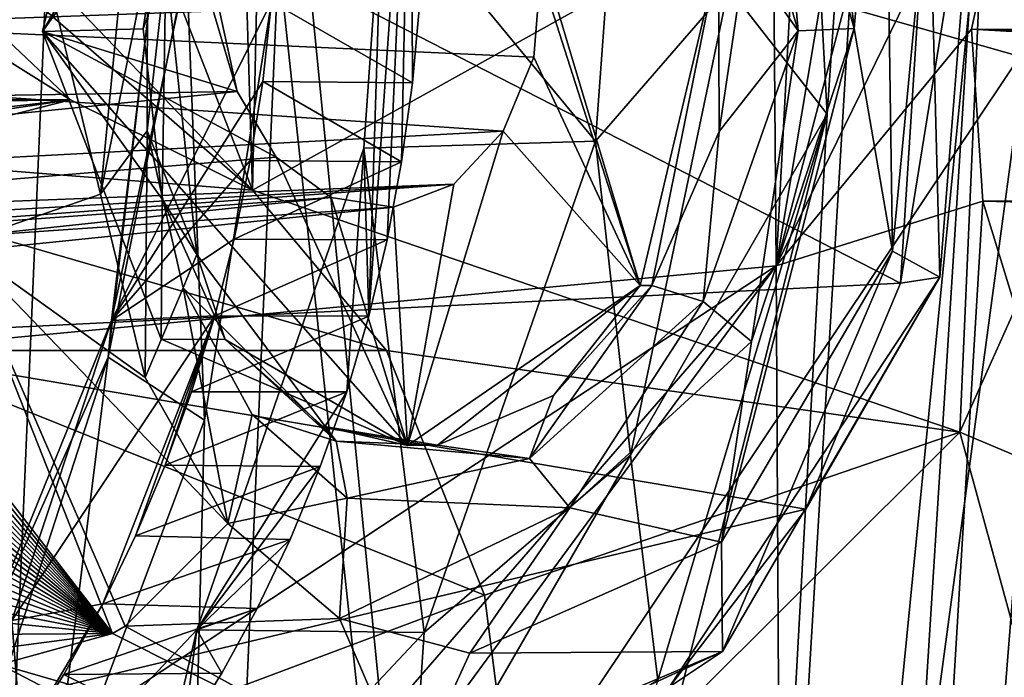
# Model space of a CAD drawing. Header units: metres. Extents: x -150 to 307, y -550 to 84.
# Tile 755 of 1056: x 236.64 to 238.59, y -22.24 to -20.94. Entities that reach past the tile are written whole.
import ezdxf

# ---------------------------------------------------------------- set-up
doc = ezdxf.new("R2010")
doc.units = ezdxf.units.M
doc.layers.add('solid_26006363', color=7, linetype='CONTINUOUS')

msp = doc.modelspace()

# ---------------------------------------------------------------- linework, layer by layer
at = {"layer": 'solid_26006363'}
for points in [[(226.778427, -17.64673, 937.837463), (229.176407, -9.081716, 939.973938), (243.263184, -22.325003, 947.232971)], [(229.176407, -9.081716, 939.973938), (244.751938, -16.872917, 948.559448), (243.263184, -22.325003, 947.232971)], [(236.872452, -13.690849, 920.05481), (237.273758, -13.498357, 920.518127), (237.103165, -21.27313, 921.180603)], [(238.561264, -20.460901, 922.813354), (237.103165, -21.27313, 921.180603), (237.273758, -13.498357, 920.518127)], [(234.983444, -15.823689, 918.048035), (236.872452, -13.690849, 920.05481), (237.103165, -21.27313, 921.180603)], [(238.090637, -15.332554, 924.04718), (236.04921, -16.328146, 921.66803), (235.961761, -21.182823, 922.150635)], [(236.356827, -21.591116, 922.672913), (238.090637, -15.332554, 924.04718), (235.961761, -21.182823, 922.150635)], [(236.356827, -21.591116, 922.672913), (238.140533, -21.423016, 924.79364), (238.090637, -15.332554, 924.04718)], [(238.434326, -15.866173, 924.523621), (238.090637, -15.332554, 924.04718), (238.140533, -21.423016, 924.79364)], [(239.621521, -15.789071, 926.0047), (239.034729, -16.09849, 925.295044), (238.140533, -21.423016, 924.79364)], [(238.654999, -20.371021, 925.29071), (239.621521, -15.789071, 926.0047), (238.140533, -21.423016, 924.79364)], [(234.852982, -18.929115, 918.260681), (234.983444, -15.823689, 918.048035), (237.103165, -21.27313, 921.180603)], [(239.034729, -16.09849, 925.295044), (238.434326, -15.866173, 924.523621), (238.140533, -21.423016, 924.79364)], [(234.093811, -19.326757, 944.574097), (236.555466, -24.098127, 945.817078), (236.862274, -16.922968, 946.482117)], [(236.555466, -24.098127, 945.817078), (238.915604, -20.570362, 947.52771), (236.862274, -16.922968, 946.482117)], [(237.91629, -27.037746, 915.370544), (238.494415, -17.443478, 914.624939), (238.523483, -20.902185, 915.09375)], [(238.241333, -21.122568, 914.803894), (238.494415, -17.443478, 914.624939), (237.91629, -27.037746, 915.370544)], [(238.241333, -21.122568, 914.803894), (238.179581, -19.976137, 914.578918), (238.494415, -17.443478, 914.624939)], [(222.933762, -25.20709, 934.411987), (226.778427, -17.64673, 937.837463), (239.24942, -32.170811, 943.65686)], [(226.778427, -17.64673, 937.837463), (243.263184, -22.325003, 947.232971), (239.24942, -32.170811, 943.65686)], [(235.046951, -19.487452, 918.554504), (234.852982, -18.929115, 918.260681), (237.103165, -21.27313, 921.180603)], [(237.822266, -27.025383, 918.749756), (238.886093, -19.128725, 918.818115), (237.144363, -20.123688, 916.919373)], [(237.822266, -27.025383, 918.749756), (238.813461, -27.082321, 919.897339), (238.886093, -19.128725, 918.818115)], [(236.74295, -21.094467, 920.733337), (235.046951, -19.487452, 918.554504), (237.103165, -21.27313, 921.180603)], [(236.74295, -21.094467, 920.733337), (235.147537, -20.093496, 918.749695), (235.046951, -19.487452, 918.554504)], [(238.0457, -20.871555, 914.691345), (238.179581, -19.976137, 914.578918), (238.241333, -21.122568, 914.803894)], [(236.74295, -21.094467, 920.733337), (235.073257, -21.342073, 918.836609), (235.147537, -20.093496, 918.749695)], [(237.822266, -27.025383, 918.749756), (237.144363, -20.123688, 916.919373), (237.154663, -20.812819, 917.023865)], [(238.354538, -20.265926, 912.769165), (238.295151, -20.953024, 912.796509), (238.22345, -20.331749, 912.630249)], [(238.354538, -20.265926, 912.769165), (238.370987, -21.394094, 912.944092), (238.295151, -20.953024, 912.796509)], [(238.354538, -20.265926, 912.769165), (238.443588, -20.630699, 912.919373), (238.370987, -21.394094, 912.944092)], [(236.687393, -20.959023, 911.649719), (236.842896, -20.302776, 911.788269), (237.072479, -21.077579, 911.992798)], [(237.071915, -20.302776, 911.53125), (236.842896, -20.302776, 911.788269), (236.687393, -20.959023, 911.649719)], [(236.93869, -20.606508, 911.427856), (237.071915, -20.302776, 911.53125), (236.687393, -20.959023, 911.649719)], [(236.842896, -20.302776, 911.788269), (237.037613, -20.917686, 911.961731), (237.072479, -21.077579, 911.992798)], [(237.037613, -20.917686, 911.961731), (228.668747, -20.328327, 918.995483), (228.758255, -21.214779, 919.123474)], [(237.416916, -20.328051, 915.278687), (237.360397, -20.664354, 915.260437), (237.333908, -21.522997, 915.350342)], [(237.416916, -20.328051, 915.278687), (237.333908, -21.522997, 915.350342), (237.369812, -21.371614, 915.369385)], [(237.416916, -20.328051, 915.278687), (237.369812, -21.371614, 915.369385), (237.398468, -21.217369, 915.380005)], [(237.416916, -20.328051, 915.278687), (237.398468, -21.217369, 915.380005), (237.419952, -21.06024, 915.382324)], [(237.416916, -20.328051, 915.278687), (237.419952, -21.06024, 915.382324), (237.434311, -20.900192, 915.376404)], [(238.110901, -27.428457, 915.656067), (238.523483, -20.902185, 915.09375), (240.507568, -20.3393, 917.314209)], [(238.202591, -29.530354, 916.145081), (238.110901, -27.428457, 915.656067), (240.507568, -20.3393, 917.314209)], [(238.134354, -20.390842, 912.600159), (238.22345, -20.331749, 912.630249), (238.295151, -20.953024, 912.796509)], [(238.685898, -28.569775, 916.505554), (238.202591, -29.530354, 916.145081), (240.507568, -20.3393, 917.314209)], [(238.52739, -20.954184, 925.206543), (238.654999, -20.371021, 925.29071), (238.140533, -21.423016, 924.79364)], [(244.274139, -20.961672, 920.485229), (238.654999, -20.371021, 925.29071), (238.52739, -20.954184, 925.206543)], [(238.386475, -21.457439, 913.439087), (236.291122, -20.382496, 916.286926), (236.196136, -21.566233, 916.345032)], [(238.386475, -21.457439, 913.439087), (238.450607, -20.454691, 913.403931), (236.291122, -20.382496, 916.286926)], [(238.183838, -20.957188, 912.745544), (238.039688, -20.471096, 912.683167), (238.134354, -20.390842, 912.600159)], [(238.183838, -20.957188, 912.745544), (238.134354, -20.390842, 912.600159), (238.295151, -20.953024, 912.796509)], [(236.598053, -20.43635, 911.018738), (236.802399, -21.280851, 911.176758), (236.520874, -21.379002, 911.066895)], [(236.598053, -20.43635, 911.018738), (236.876251, -20.5159, 911.150452), (236.802399, -21.280851, 911.176758)], [(238.538391, -20.514896, 913.16925), (238.450607, -20.454691, 913.403931), (238.386475, -21.457439, 913.439087)], [(238.561264, -20.460901, 922.813354), (238.504166, -21.752953, 922.913391), (237.103165, -21.27313, 921.180603)], [(238.183838, -20.957188, 912.745544), (238.078827, -20.809103, 912.784363), (238.039688, -20.471096, 912.683167)], [(238.907791, -20.851761, 923.087524), (238.504166, -21.752953, 922.913391), (238.561264, -20.460901, 922.813354)], [(236.895218, -20.819263, 911.213867), (236.802399, -21.280851, 911.176758), (236.876251, -20.5159, 911.150452)], [(238.464264, -21.445549, 913.215149), (238.538391, -20.514896, 913.16925), (238.386475, -21.457439, 913.439087)], [(238.464264, -21.445549, 913.215149), (238.443588, -20.630699, 912.919373), (238.538391, -20.514896, 913.16925)], [(236.555466, -24.098127, 945.817078), (239.564453, -28.828358, 947.335693), (238.915604, -20.570362, 947.52771)], [(236.93869, -20.606508, 911.427856), (236.687393, -20.959023, 911.649719), (236.886551, -20.953543, 911.425476)], [(236.93869, -20.606508, 911.427856), (236.886551, -20.953543, 911.425476), (236.931778, -20.827293, 911.293945)], [(238.464264, -21.445549, 913.215149), (238.370987, -21.394094, 912.944092), (238.443588, -20.630699, 912.919373)], [(237.360397, -20.664354, 915.260437), (237.821533, -20.64349, 914.758362), (237.782547, -21.176308, 914.798279)], [(237.782547, -21.176308, 914.798279), (237.821533, -20.64349, 914.758362), (238.0457, -20.871555, 914.691345)], [(237.32399, -21.190308, 915.292175), (237.360397, -20.664354, 915.260437), (237.782547, -21.176308, 914.798279)], [(237.333908, -21.522997, 915.350342), (237.360397, -20.664354, 915.260437), (237.32399, -21.190308, 915.292175)], [(237.870911, -21.4622, 912.704163), (237.673523, -20.844372, 912.52832), (237.638657, -20.68441, 912.497253)], [(238.026428, -20.805952, 912.842773), (237.870911, -21.4622, 912.704163), (237.638657, -20.68441, 912.497253)], [(237.599976, -21.156633, 912.462769), (230.630661, -21.526936, 920.946045), (230.907578, -20.701571, 921.174683)], [(237.660126, -21.009953, 912.516357), (237.599976, -21.156633, 912.462769), (230.907578, -20.701571, 921.174683)], [(237.673523, -20.844372, 912.52832), (237.660126, -21.009953, 912.516357), (230.907578, -20.701571, 921.174683)], [(237.89415, -21.4622, 912.678101), (237.870911, -21.4622, 912.704163), (238.026428, -20.805952, 912.842773)], [(238.027512, -21.157187, 912.781921), (237.89415, -21.4622, 912.678101), (238.026428, -20.805952, 912.842773)], [(238.078827, -20.809103, 912.784363), (238.027512, -21.157187, 912.781921), (238.026428, -20.805952, 912.842773)], [(238.183838, -20.957188, 912.745544), (238.027512, -21.157187, 912.781921), (238.078827, -20.809103, 912.784363)], [(236.895218, -20.819263, 911.213867), (236.894455, -21.155834, 911.260742), (236.802399, -21.280851, 911.176758)], [(236.817291, -21.604189, 916.59137), (236.972305, -20.82246, 916.720825), (236.906738, -20.841972, 916.375183)], [(236.817291, -21.604189, 916.59137), (237.008408, -21.729372, 916.984863), (236.972305, -20.82246, 916.720825)], [(236.857468, -27.669777, 917.772644), (237.822266, -27.025383, 918.749756), (237.154663, -20.812819, 917.023865)], [(237.008408, -21.729372, 916.984863), (236.857468, -27.669777, 917.772644), (237.154663, -20.812819, 917.023865)], [(236.886551, -20.953543, 911.425476), (236.924301, -21.290915, 911.526184), (236.931778, -20.827293, 911.293945)], [(236.931778, -20.827293, 911.293945), (236.894455, -21.155834, 911.260742), (236.895218, -20.819263, 911.213867)], [(236.931778, -20.827293, 911.293945), (236.99292, -21.400764, 911.453247), (236.894455, -21.155834, 911.260742)], [(236.924301, -21.290915, 911.526184), (236.99292, -21.400764, 911.453247), (236.931778, -20.827293, 911.293945)], [(237.008408, -21.729372, 916.984863), (237.154663, -20.812819, 917.023865), (236.972305, -20.82246, 916.720825)], [(236.817291, -21.604189, 916.59137), (236.906738, -20.841972, 916.375183), (236.823975, -21.531828, 916.117249)], [(236.823975, -21.531828, 916.117249), (236.906738, -20.841972, 916.375183), (236.965073, -20.868954, 916.028748)], [(237.870911, -21.4622, 912.704163), (237.660126, -21.009953, 912.516357), (237.673523, -20.844372, 912.52832)], [(238.907791, -20.851761, 923.087524), (238.917145, -21.926336, 923.261841), (238.504166, -21.752953, 922.913391)], [(236.823975, -21.531828, 916.117249), (236.965073, -20.868954, 916.028748), (237.141083, -20.900192, 915.723389)], [(237.782547, -21.176308, 914.798279), (238.0457, -20.871555, 914.691345), (237.851852, -21.798716, 914.612976)], [(237.851852, -21.798716, 914.612976), (238.0457, -20.871555, 914.691345), (238.241333, -21.122568, 914.803894)], [(236.823975, -21.531828, 916.117249), (237.141083, -20.900192, 915.723389), (237.123611, -21.057695, 915.734497)], [(237.123611, -21.057695, 915.734497), (237.141083, -20.900192, 915.723389), (237.419952, -21.06024, 915.382324)], [(237.419952, -21.06024, 915.382324), (237.141083, -20.900192, 915.723389), (237.434311, -20.900192, 915.376404)], [(237.91629, -27.037746, 915.370544), (238.523483, -20.902185, 915.09375), (238.110901, -27.428457, 915.656067)], [(237.072479, -21.077579, 911.992798), (237.037613, -20.917686, 911.961731), (228.758255, -21.214779, 919.123474)], [(236.886551, -20.953543, 911.425476), (236.687393, -20.959023, 911.649719), (236.924301, -21.290915, 911.526184)], [(236.687393, -20.959023, 911.649719), (237.072479, -21.077579, 911.992798), (237.150238, -21.20755, 912.062073)], [(237.410446, -21.779583, 912.293945), (236.687393, -20.959023, 911.649719), (237.150238, -21.20755, 912.062073)], [(237.410446, -21.779583, 912.293945), (236.92215, -21.568289, 911.858887), (236.687393, -20.959023, 911.649719)], [(236.924301, -21.290915, 911.526184), (236.687393, -20.959023, 911.649719), (236.92215, -21.568289, 911.858887)], [(237.995895, -21.493649, 912.6203), (238.027512, -21.157187, 912.781921), (238.183838, -20.957188, 912.745544)], [(237.995895, -21.493649, 912.6203), (238.183838, -20.957188, 912.745544), (238.091309, -21.573101, 912.65509)], [(238.031998, -21.97052, 912.64624), (238.091309, -21.573101, 912.65509), (238.295151, -20.953024, 912.796509)], [(238.370987, -21.394094, 912.944092), (238.031998, -21.97052, 912.64624), (238.295151, -20.953024, 912.796509)], [(238.183838, -20.957188, 912.745544), (238.295151, -20.953024, 912.796509), (238.091309, -21.573101, 912.65509)], [(238.549576, -21.294727, 925.277466), (238.52739, -20.954184, 925.206543), (238.140533, -21.423016, 924.79364)], [(244.239304, -21.282188, 920.454163), (238.52739, -20.954184, 925.206543), (238.549576, -21.294727, 925.277466)], [(244.235336, -21.113829, 920.450684), (244.274139, -20.961672, 920.485229), (238.52739, -20.954184, 925.206543)], [(244.239304, -21.282188, 920.454163), (244.235336, -21.113829, 920.450684), (238.52739, -20.954184, 925.206543)], [(237.870911, -21.4622, 912.704163), (237.599976, -21.156633, 912.462769), (237.660126, -21.009953, 912.516357)], [(236.823975, -21.531828, 916.117249), (237.123611, -21.057695, 915.734497), (237.098846, -21.214611, 915.736511)], [(237.098846, -21.214611, 915.736511), (237.123611, -21.057695, 915.734497), (237.398468, -21.217369, 915.380005)], [(237.123611, -21.057695, 915.734497), (237.419952, -21.06024, 915.382324), (237.398468, -21.217369, 915.380005)], [(237.072479, -21.077579, 911.992798), (228.758255, -21.214779, 919.123474), (229.184891, -21.872154, 919.566223)], [(237.150238, -21.20755, 912.062073), (237.072479, -21.077579, 911.992798), (229.184891, -21.872154, 919.566223)], [(236.74295, -21.094467, 920.733337), (236.054428, -21.270256, 919.955017), (235.073257, -21.342073, 918.836609)], [(235.339554, -21.116117, 921.412354), (236.74295, -21.094467, 920.733337), (235.713669, -21.090902, 921.846558)], [(235.339554, -21.116117, 921.412354), (236.054428, -21.270256, 919.955017), (236.74295, -21.094467, 920.733337)], [(235.713669, -21.090902, 921.846558), (236.74295, -21.094467, 920.733337), (235.961761, -21.182823, 922.150635)], [(235.961761, -21.182823, 922.150635), (236.74295, -21.094467, 920.733337), (237.103165, -21.27313, 921.180603)], [(238.241333, -21.122568, 914.803894), (237.91629, -27.037746, 915.370544), (234.545837, -35.692337, 913.48938)], [(237.905716, -22.24419, 914.585449), (238.241333, -21.122568, 914.803894), (234.545837, -35.692337, 913.48938)], [(237.851852, -21.798716, 914.612976), (238.241333, -21.122568, 914.803894), (237.905716, -22.24419, 914.585449)], [(237.502258, -21.261015, 912.375732), (230.630661, -21.526936, 920.946045), (237.599976, -21.156633, 912.462769)], [(236.894455, -21.155834, 911.260742), (236.890793, -21.644516, 911.327271), (236.802399, -21.280851, 911.176758)], [(236.894455, -21.155834, 911.260742), (236.965927, -21.466475, 911.384583), (236.890793, -21.644516, 911.327271)], [(236.99292, -21.400764, 911.453247), (236.965927, -21.466475, 911.384583), (236.894455, -21.155834, 911.260742)], [(237.410446, -21.779583, 912.293945), (237.502258, -21.261015, 912.375732), (237.599976, -21.156633, 912.462769)], [(237.410446, -21.779583, 912.293945), (237.599976, -21.156633, 912.462769), (237.870911, -21.4622, 912.704163)], [(237.995895, -21.493649, 912.6203), (237.89415, -21.4622, 912.678101), (238.027512, -21.157187, 912.781921)], [(237.32399, -21.190308, 915.292175), (237.782547, -21.176308, 914.798279), (237.443451, -22.149723, 914.565796)], [(237.443451, -22.149723, 914.565796), (237.782547, -21.176308, 914.798279), (237.851852, -21.798716, 914.612976)], [(235.961761, -21.182823, 922.150635), (237.103165, -21.27313, 921.180603), (237.368668, -21.591116, 921.537231)], [(236.356827, -21.591116, 922.672913), (235.961761, -21.182823, 922.150635), (237.368668, -21.591116, 921.537231)], [(236.99263, -22.144424, 915.055725), (237.32399, -21.190308, 915.292175), (237.443451, -22.149723, 914.565796)], [(237.289978, -21.672619, 915.322144), (237.32399, -21.190308, 915.292175), (236.99263, -22.144424, 915.055725)], [(237.289978, -21.672619, 915.322144), (237.333908, -21.522997, 915.350342), (237.32399, -21.190308, 915.292175)], [(237.259109, -21.28805, 912.159058), (237.150238, -21.20755, 912.062073), (229.184891, -21.872154, 919.566223)], [(236.823975, -21.531828, 916.117249), (237.098846, -21.214611, 915.736511), (237.066956, -21.370039, 915.72937)], [(237.066956, -21.370039, 915.72937), (237.098846, -21.214611, 915.736511), (237.398468, -21.217369, 915.380005)], [(237.066956, -21.370039, 915.72937), (237.398468, -21.217369, 915.380005), (237.369812, -21.371614, 915.369385)], [(237.410446, -21.779583, 912.293945), (237.150238, -21.20755, 912.062073), (237.259109, -21.28805, 912.159058)], [(237.502258, -21.261015, 912.375732), (237.38269, -21.306843, 912.269165), (230.42627, -21.784384, 920.760742)], [(230.533859, -21.663952, 920.858948), (237.502258, -21.261015, 912.375732), (230.42627, -21.784384, 920.760742)], [(230.533859, -21.663952, 920.858948), (230.630661, -21.526936, 920.946045), (237.502258, -21.261015, 912.375732)], [(238.504166, -21.752953, 922.913391), (237.368668, -21.591116, 921.537231), (237.103165, -21.27313, 921.180603)], [(237.410446, -21.779583, 912.293945), (237.38269, -21.306843, 912.269165), (237.502258, -21.261015, 912.375732)], [(237.259109, -21.28805, 912.159058), (229.184891, -21.872154, 919.566223), (229.80899, -22.085276, 920.178833)], [(237.38269, -21.306843, 912.269165), (237.259109, -21.28805, 912.159058), (229.80899, -22.085276, 920.178833)], [(236.520874, -21.379002, 911.066895), (236.802399, -21.280851, 911.176758), (236.890793, -21.644516, 911.327271)], [(236.924301, -21.290915, 911.526184), (236.92215, -21.568289, 911.858887), (237.049026, -21.569387, 911.717651)], [(236.924301, -21.290915, 911.526184), (237.049026, -21.569387, 911.717651), (236.99292, -21.400764, 911.453247)], [(237.410446, -21.779583, 912.293945), (237.259109, -21.28805, 912.159058), (237.38269, -21.306843, 912.269165)], [(238.549576, -21.294727, 925.277466), (238.140533, -21.423016, 924.79364), (238.173828, -27.531326, 925.748962)], [(238.645935, -21.609491, 925.436646), (238.549576, -21.294727, 925.277466), (238.173828, -27.531326, 925.748962)], [(244.292068, -21.433649, 920.501221), (244.239304, -21.282188, 920.454163), (238.549576, -21.294727, 925.277466)], [(244.292068, -21.433649, 920.501221), (238.549576, -21.294727, 925.277466), (238.645935, -21.609491, 925.436646)], [(237.38269, -21.306843, 912.269165), (229.80899, -22.085276, 920.178833), (230.42627, -21.784384, 920.760742)], [(236.823975, -21.531828, 916.117249), (237.066956, -21.370039, 915.72937), (237.028305, -21.522196, 915.713318)], [(237.028305, -21.522196, 915.713318), (237.066956, -21.370039, 915.72937), (237.369812, -21.371614, 915.369385)], [(237.028305, -21.522196, 915.713318), (237.369812, -21.371614, 915.369385), (237.333908, -21.522997, 915.350342)], [(236.253311, -21.4105, 911.178711), (236.520874, -21.379002, 911.066895), (236.825745, -22.151999, 911.51886)], [(236.520874, -21.379002, 911.066895), (236.890793, -21.644516, 911.327271), (237.054352, -21.933981, 911.551025)], [(236.851181, -22.137234, 911.513306), (236.520874, -21.379002, 911.066895), (237.054352, -21.933981, 911.551025)], [(236.851181, -22.137234, 911.513306), (236.825745, -22.151999, 911.51886), (236.520874, -21.379002, 911.066895)], [(238.033875, -22.18751, 912.838318), (238.031998, -21.97052, 912.64624), (238.370987, -21.394094, 912.944092)], [(238.033875, -22.18751, 912.838318), (238.370987, -21.394094, 912.944092), (238.464264, -21.445549, 913.215149)], [(236.261032, -21.453182, 911.191284), (236.253311, -21.4105, 911.178711), (236.825745, -22.151999, 911.51886)], [(236.99292, -21.400764, 911.453247), (237.268738, -21.770391, 911.826477), (236.965927, -21.466475, 911.384583)], [(237.049026, -21.569387, 911.717651), (237.268738, -21.770391, 911.826477), (236.99292, -21.400764, 911.453247)], [(236.246399, -23.999287, 922.891968), (238.173828, -27.531326, 925.748962), (238.140533, -21.423016, 924.79364)], [(236.554291, -23.252752, 923.143311), (236.246399, -23.999287, 922.891968), (238.140533, -21.423016, 924.79364)], [(236.356827, -21.591116, 922.672913), (236.610275, -22.43327, 923.090942), (238.140533, -21.423016, 924.79364)], [(236.610275, -22.43327, 923.090942), (236.554291, -23.252752, 923.143311), (238.140533, -21.423016, 924.79364)], [(238.464264, -21.445549, 913.215149), (238.199478, -21.905453, 913.286438), (237.92897, -22.2577, 913.038208)], [(238.033875, -22.18751, 912.838318), (238.464264, -21.445549, 913.215149), (237.92897, -22.2577, 913.038208)], [(238.464264, -21.445549, 913.215149), (238.386475, -21.457439, 913.439087), (238.199478, -21.905453, 913.286438)], [(238.199478, -21.905453, 913.286438), (238.386475, -21.457439, 913.439087), (236.196136, -21.566233, 916.345032)], [(236.269882, -21.49684, 911.2052), (236.261032, -21.453182, 911.191284), (236.825745, -22.151999, 911.51886)], [(236.965927, -21.466475, 911.384583), (237.054352, -21.933981, 911.551025), (236.890793, -21.644516, 911.327271)], [(236.965927, -21.466475, 911.384583), (237.102737, -21.717564, 911.572876), (237.054352, -21.933981, 911.551025)], [(237.268738, -21.770391, 911.826477), (237.102737, -21.717564, 911.572876), (236.965927, -21.466475, 911.384583)], [(237.469757, -21.778925, 912.239807), (237.410446, -21.779583, 912.293945), (237.870911, -21.4622, 912.704163)], [(237.469757, -21.778925, 912.239807), (237.870911, -21.4622, 912.704163), (237.699158, -21.680243, 912.488403)], [(237.651749, -21.805315, 912.27002), (237.89415, -21.4622, 912.678101), (237.995895, -21.493649, 912.6203)], [(237.699158, -21.680243, 912.488403), (237.89415, -21.4622, 912.678101), (237.651749, -21.805315, 912.27002)], [(237.699158, -21.680243, 912.488403), (237.870911, -21.4622, 912.704163), (237.89415, -21.4622, 912.678101)], [(236.279877, -21.541176, 911.220459), (236.269882, -21.49684, 911.2052), (236.825745, -22.151999, 911.51886)], [(237.651749, -21.805315, 912.27002), (237.995895, -21.493649, 912.6203), (237.73201, -21.903095, 912.300659)], [(237.73201, -21.903095, 912.300659), (237.995895, -21.493649, 912.6203), (238.091309, -21.573101, 912.65509)], [(237.028305, -21.522196, 915.713318), (236.807022, -22.092829, 915.560608), (236.626282, -22.126341, 915.854492)], [(236.823975, -21.531828, 916.117249), (237.028305, -21.522196, 915.713318), (236.626282, -22.126341, 915.854492)], [(236.871536, -21.958288, 915.611572), (236.807022, -22.092829, 915.560608), (237.028305, -21.522196, 915.713318)], [(236.871536, -21.958288, 915.611572), (237.028305, -21.522196, 915.713318), (236.930038, -21.818121, 915.654053)], [(236.930038, -21.818121, 915.654053), (237.028305, -21.522196, 915.713318), (236.982285, -21.672916, 915.687988)], [(236.982285, -21.672916, 915.687988), (237.028305, -21.522196, 915.713318), (237.333908, -21.522997, 915.350342)], [(236.982285, -21.672916, 915.687988), (237.333908, -21.522997, 915.350342), (237.289978, -21.672619, 915.322144)], [(236.289749, -21.580915, 911.235046), (236.279877, -21.541176, 911.220459), (236.825745, -22.151999, 911.51886)], [(236.823975, -21.531828, 916.117249), (236.626282, -22.126341, 915.854492), (236.544235, -22.22164, 916.175964)], [(236.817291, -21.604189, 916.59137), (236.823975, -21.531828, 916.117249), (236.544235, -22.22164, 916.175964)], [(238.199478, -21.905453, 913.286438), (236.196136, -21.566233, 916.345032), (235.656998, -22.510719, 915.877319)], [(237.049026, -21.569387, 911.717651), (236.92215, -21.568289, 911.858887), (237.410446, -21.779583, 912.293945)], [(237.049026, -21.569387, 911.717651), (237.410446, -21.779583, 912.293945), (237.241928, -21.741112, 911.969788)], [(237.049026, -21.569387, 911.717651), (237.241928, -21.741112, 911.969788), (237.268738, -21.770391, 911.826477)], [(236.300537, -21.620836, 911.25061), (236.289749, -21.580915, 911.235046), (236.825745, -22.151999, 911.51886)], [(237.73201, -21.903095, 912.300659), (238.091309, -21.573101, 912.65509), (238.031998, -21.97052, 912.64624)], [(236.356827, -21.591116, 922.672913), (237.368668, -21.591116, 921.537231), (237.562973, -22.076134, 921.834106)], [(236.356827, -21.591116, 922.672913), (237.562973, -22.076134, 921.834106), (236.610275, -22.43327, 923.090942)], [(236.817291, -21.604189, 916.59137), (236.544235, -22.22164, 916.175964), (236.569748, -22.367373, 916.487915)], [(236.817291, -21.604189, 916.59137), (236.569748, -22.367373, 916.487915), (236.700485, -22.546938, 916.753967)], [(236.817291, -21.604189, 916.59137), (236.700485, -22.546938, 916.753967), (237.008408, -21.729372, 916.984863)], [(238.504166, -21.752953, 922.913391), (237.562973, -22.076134, 921.834106), (237.368668, -21.591116, 921.537231)], [(236.312256, -21.660809, 911.267151), (236.300537, -21.620836, 911.25061), (236.825745, -22.151999, 911.51886)], [(238.80661, -21.846886, 925.665405), (238.645935, -21.609491, 925.436646), (238.173828, -27.531326, 925.748962)], [(236.32489, -21.700695, 911.284668), (236.312256, -21.660809, 911.267151), (236.825745, -22.151999, 911.51886)], [(236.930038, -21.818121, 915.654053), (237.289978, -21.672619, 915.322144), (237.237411, -21.821083, 915.284302)], [(236.930038, -21.818121, 915.654053), (236.982285, -21.672916, 915.687988), (237.289978, -21.672619, 915.322144)], [(237.237411, -21.821083, 915.284302), (237.289978, -21.672619, 915.322144), (236.99263, -22.144424, 915.055725)], [(237.469757, -21.778925, 912.239807), (237.699158, -21.680243, 912.488403), (237.651749, -21.805315, 912.27002)], [(236.338425, -21.74036, 911.303162), (236.32489, -21.700695, 911.284668), (236.825745, -22.151999, 911.51886)], [(237.102737, -21.717564, 911.572876), (237.29039, -21.883427, 911.805603), (237.054352, -21.933981, 911.551025)], [(237.268738, -21.770391, 911.826477), (237.29039, -21.883427, 911.805603), (237.102737, -21.717564, 911.572876)], [(236.352844, -21.779665, 911.32251), (236.338425, -21.74036, 911.303162), (236.825745, -22.151999, 911.51886)], [(237.008408, -21.729372, 916.984863), (236.700485, -22.546938, 916.753967), (236.857468, -27.669777, 917.772644)], [(237.241928, -21.741112, 911.969788), (237.410446, -21.779583, 912.293945), (237.469757, -21.778925, 912.239807)], [(237.241928, -21.741112, 911.969788), (237.469757, -21.778925, 912.239807), (237.268738, -21.770391, 911.826477)], [(238.504166, -21.752953, 922.913391), (237.632416, -22.622929, 921.993469), (237.562973, -22.076134, 921.834106)], [(238.504166, -21.752953, 922.913391), (238.827774, -22.935038, 923.466248), (237.632416, -22.622929, 921.993469)], [(238.917145, -21.926336, 923.261841), (238.827774, -22.935038, 923.466248), (238.504166, -21.752953, 922.913391)], [(236.368164, -21.818481, 911.342712), (236.352844, -21.779665, 911.32251), (236.825745, -22.151999, 911.51886)], [(237.268738, -21.770391, 911.826477), (237.651749, -21.805315, 912.27002), (237.29039, -21.883427, 911.805603)], [(237.469757, -21.778925, 912.239807), (237.651749, -21.805315, 912.27002), (237.268738, -21.770391, 911.826477)], [(237.416122, -22.55232, 914.234741), (237.851852, -21.798716, 914.612976), (237.905716, -22.24419, 914.585449)], [(237.443451, -22.149723, 914.565796), (237.851852, -21.798716, 914.612976), (237.416122, -22.55232, 914.234741)], [(236.384354, -21.856792, 911.363831), (236.368164, -21.818481, 911.342712), (236.825745, -22.151999, 911.51886)], [(236.871536, -21.958288, 915.611572), (236.930038, -21.818121, 915.654053), (237.237411, -21.821083, 915.284302)], [(236.871536, -21.958288, 915.611572), (237.237411, -21.821083, 915.284302), (237.177689, -21.965372, 915.237976)], [(237.177689, -21.965372, 915.237976), (237.237411, -21.821083, 915.284302), (236.99263, -22.144424, 915.055725)], [(237.651749, -21.805315, 912.27002), (237.73201, -21.903095, 912.300659), (237.29039, -21.883427, 911.805603)], [(236.401489, -21.89465, 911.385864), (236.384354, -21.856792, 911.363831), (236.825745, -22.151999, 911.51886)], [(239.013443, -21.979767, 925.937927), (238.80661, -21.846886, 925.665405), (238.173828, -27.531326, 925.748962)], [(236.41777, -21.928432, 911.406616), (236.401489, -21.89465, 911.385864), (236.825745, -22.151999, 911.51886)], [(237.29039, -21.883427, 911.805603), (237.275696, -22.122078, 911.824524), (237.054352, -21.933981, 911.551025)], [(237.29039, -21.883427, 911.805603), (237.73201, -21.903095, 912.300659), (237.275696, -22.122078, 911.824524)], [(239.46785, -21.88658, 926.489014), (238.173828, -27.531326, 925.748962), (240.470062, -25.393829, 928.226746)], [(239.46785, -21.88658, 926.489014), (239.243301, -21.993076, 926.223999), (238.173828, -27.531326, 925.748962)], [(237.92897, -22.2577, 913.038208), (238.199478, -21.905453, 913.286438), (235.656998, -22.510719, 915.877319)], [(237.73201, -21.903095, 912.300659), (237.533417, -22.190733, 912.121521), (237.275696, -22.122078, 911.824524)], [(237.73201, -21.903095, 912.300659), (238.031998, -21.97052, 912.64624), (237.533417, -22.190733, 912.121521)], [(236.434875, -21.96192, 911.428223), (236.41777, -21.928432, 911.406616), (236.825745, -22.151999, 911.51886)], [(236.851181, -22.137234, 911.513306), (237.054352, -21.933981, 911.551025), (237.275696, -22.122078, 911.824524)], [(236.871536, -21.958288, 915.611572), (237.177689, -21.965372, 915.237976), (236.807022, -22.092829, 915.560608)], [(236.45282, -21.995045, 911.450623), (236.434875, -21.96192, 911.428223), (236.825745, -22.151999, 911.51886)], [(237.112396, -22.102392, 915.184448), (236.807022, -22.092829, 915.560608), (237.177689, -21.965372, 915.237976)], [(237.112396, -22.102392, 915.184448), (237.177689, -21.965372, 915.237976), (236.99263, -22.144424, 915.055725)], [(238.033875, -22.18751, 912.838318), (237.533417, -22.190733, 912.121521), (238.031998, -21.97052, 912.64624)], [(236.471603, -22.027735, 911.473877), (236.45282, -21.995045, 911.450623), (236.825745, -22.151999, 911.51886)], [(239.243301, -21.993076, 926.223999), (239.013443, -21.979767, 925.937927), (238.173828, -27.531326, 925.748962)], [(236.491241, -22.059958, 911.497986), (236.471603, -22.027735, 911.473877), (236.825745, -22.151999, 911.51886)], [(236.511795, -22.091732, 911.52301), (236.491241, -22.059958, 911.497986), (236.825745, -22.151999, 911.51886)], [(236.610275, -22.43327, 923.090942), (237.562973, -22.076134, 921.834106), (237.632416, -22.622929, 921.993469)], [(236.533325, -22.123081, 911.549072), (236.511795, -22.091732, 911.52301), (236.825745, -22.151999, 911.51886)], [(236.626282, -22.126341, 915.854492), (236.807022, -22.092829, 915.560608), (236.645355, -22.365635, 915.420532)], [(236.807022, -22.092829, 915.560608), (236.729584, -22.233213, 915.495422), (236.645355, -22.365635, 915.420532)], [(237.112396, -22.102392, 915.184448), (236.729584, -22.233213, 915.495422), (236.807022, -22.092829, 915.560608)], [(237.042496, -22.230185, 915.124573), (236.729584, -22.233213, 915.495422), (237.112396, -22.102392, 915.184448)], [(237.042496, -22.230185, 915.124573), (237.112396, -22.102392, 915.184448), (236.99263, -22.144424, 915.055725)], [(236.626282, -22.126341, 915.854492), (236.645355, -22.365635, 915.420532), (236.456329, -22.41375, 915.707092)], [(236.555862, -22.153952, 911.576111), (236.533325, -22.123081, 911.549072), (236.825745, -22.151999, 911.51886)], [(237.416046, -22.448381, 912.186768), (236.851181, -22.137234, 911.513306), (237.275696, -22.122078, 911.824524)], [(237.416046, -22.448381, 912.186768), (237.275696, -22.122078, 911.824524), (237.533417, -22.190733, 912.121521)], [(236.396332, -22.776976, 914.480286), (236.99263, -22.144424, 915.055725), (236.843338, -22.789474, 913.980652)], [(236.966171, -22.35108, 915.056519), (236.99263, -22.144424, 915.055725), (236.396332, -22.776976, 914.480286)], [(236.579239, -22.184092, 911.604004), (236.555862, -22.153952, 911.576111), (236.825745, -22.151999, 911.51886)], [(236.579239, -22.184092, 911.604004), (236.825745, -22.151999, 911.51886), (236.603271, -22.213198, 911.632385)], [(237.416046, -22.448381, 912.186768), (236.603271, -22.213198, 911.632385), (236.825745, -22.151999, 911.51886)], [(237.416046, -22.448381, 912.186768), (236.825745, -22.151999, 911.51886), (236.851181, -22.137234, 911.513306)], [(236.99263, -22.144424, 915.055725), (237.443451, -22.149723, 914.565796), (236.843338, -22.789474, 913.980652)], [(236.843338, -22.789474, 913.980652), (237.443451, -22.149723, 914.565796), (237.416122, -22.55232, 914.234741)], [(236.966171, -22.35108, 915.056519), (237.042496, -22.230185, 915.124573), (236.99263, -22.144424, 915.055725)], [(238.033875, -22.18751, 912.838318), (237.92897, -22.2577, 913.038208), (237.248474, -22.549423, 912.348816)], [(237.416046, -22.448381, 912.186768), (238.033875, -22.18751, 912.838318), (237.248474, -22.549423, 912.348816)], [(237.416046, -22.448381, 912.186768), (237.533417, -22.190733, 912.121521), (238.033875, -22.18751, 912.838318)], [(237.248474, -22.549423, 912.348816), (234.111679, -22.458017, 914.145142), (236.603271, -22.213198, 911.632385)], [(237.416046, -22.448381, 912.186768), (237.248474, -22.549423, 912.348816), (236.603271, -22.213198, 911.632385)], [(236.966171, -22.35108, 915.056519), (236.729584, -22.233213, 915.495422), (237.042496, -22.230185, 915.124573)], [(236.966171, -22.35108, 915.056519), (236.645355, -22.365635, 915.420532), (236.729584, -22.233213, 915.495422)]]:
    msp.add_3dface(points, dxfattribs=at)

doc.saveas('drawing.dxf')
